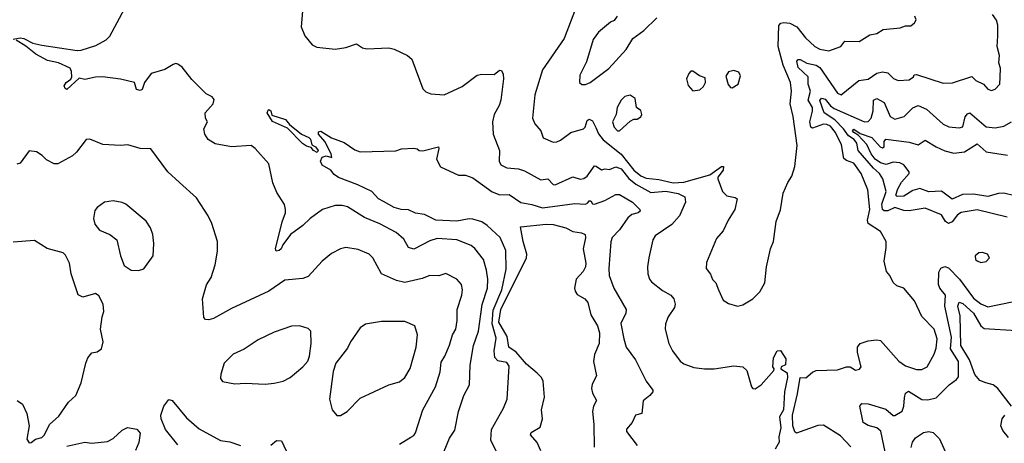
# Model space of a CAD drawing. Extents: x 1246230 to 1426786, y 660032 to 763141.
# Tile 420 of 566: x 1412442 to 1417947, y 673978 to 676345. Entities that reach past the tile are written whole.
import ezdxf

# ---------------------------------------------------------------- set-up
doc = ezdxf.new("R2010")
doc.units = 0

msp = doc.modelspace()

# ---------------------------------------------------------------- linework, layer by layer
at = {"layer": '0CON10XD'}
for points in [[(1412405, 676236.5), (1412445, 676243.3), (1412465, 676240.5), (1412514.3, 676214.3), (1412565, 676202.5), (1412763.4, 676173.4), (1412785, 676174.5), (1412868.3, 676201.7), (1412925, 676232.7), (1412945, 676253.3), (1413026.8, 676405)], [(1414024, 676415), (1414016, 676305), (1414035.7, 676255), (1414076, 676205), (1414102.4, 676192.4), (1414205, 676180.6), (1414265, 676189.2), (1414325, 676210), (1414358, 676188), (1414382.5, 676182.5), (1414505, 676188.6), (1414535, 676180.6), (1414610.8, 676145), (1414633.3, 676125), (1414695, 675958), (1414712.5, 675942.5), (1414740.9, 675930.9), (1414815, 675925.6), (1414915, 675972.5), (1414998.8, 676035), (1415025, 676040.5), (1415095, 676039.2), (1415125, 676064), (1415135, 676062), (1415145, 676040), (1415147.2, 676015), (1415131.5, 675895), (1415122.1, 675865), (1415093.8, 675816.2), (1415084.5, 675775), (1415089.2, 675705), (1415124.5, 675615), (1415121.9, 675555), (1415131.4, 675535), (1415165, 675517.1), (1415231.3, 675511.3), (1415265, 675501.1), (1415355, 675450.5), (1415395, 675455.5), (1415425, 675424.5), (1415435, 675421.5), (1415535, 675467.3), (1415575, 675454.7), (1415595, 675456.9), (1415615, 675470), (1415655, 675527.9), (1415665, 675527.3), (1415695, 675506.4), (1415715, 675511.8), (1415738.6, 675508.5), (1415775, 675522.1), (1415805, 675512.5), (1415847.8, 675457.8), (1415885.8, 675425.8), (1415970.4, 675380.4), (1416053.9, 675386.1), (1416123.6, 675373.6), (1416161.4, 675355), (1416164.4, 675325), (1416131.2, 675248.8), (1416088.8, 675201.2), (1415995, 675137.1), (1415981.9, 675115), (1415958.6, 675015), (1415952.2, 674965), (1415954.5, 674925), (1415963.3, 674895), (1415975, 674880.6), (1416035, 674832.7), (1416082, 674805), (1416098.6, 674785), (1416106.9, 674755), (1416103.4, 674736.6), (1416066.9, 674685), (1416052.5, 674645), (1416050.6, 674615), (1416070.6, 674535), (1416091.4, 674495), (1416135, 674437.5), (1416155, 674421.4), (1416211.3, 674401.3), (1416270, 674395), (1416325, 674394.4), (1416435, 674410.8), (1416485, 674405.8), (1416508, 674385), (1416533, 674293), (1416540, 674285), (1416553, 674283), (1416587.5, 674305), (1416657.5, 674385), (1416660, 674395), (1416652.5, 674405), (1416656.7, 674455), (1416677.5, 674495), (1416695, 674497.5), (1416725, 674450), (1416723.3, 674416.7), (1416700, 674405), (1416697.5, 674395), (1416732.4, 674372.4), (1416735.5, 674345), (1416717.8, 674265), (1416712.9, 674165), (1416689.4, 674125), (1416697.5, 674065), (1416686.2, 674015), (1416688.8, 673985), (1416666.2, 673945)], [(1415549.4, 676405), (1415485, 676240.8), (1415364.5, 676065), (1415322.5, 675925), (1415308.9, 675795), (1415322.4, 675762.4), (1415355.6, 675725), (1415368.8, 675685), (1415425, 675661.5), (1415445, 675662.2), (1415465, 675671.4), (1415524, 675715), (1415594.3, 675735), (1415603.6, 675745), (1415615, 675782.5), (1415625, 675788.5), (1415645, 675780.6), (1415663.5, 675743.5), (1415678, 675708), (1415703.8, 675673.8), (1415805, 675594.5), (1415875, 675503.7), (1415915, 675473.4), (1415945, 675459.6), (1416015, 675453), (1416095, 675434), (1416155, 675436.7), (1416301.1, 675478.9), (1416365, 675524.3), (1416377.1, 675525), (1416375.4, 675505), (1416345.5, 675465), (1416344.6, 675455), (1416370.6, 675385), (1416395, 675361.1), (1416442.3, 675352.3), (1416453.3, 675343.3), (1416440.8, 675285), (1416402, 675225), (1416374, 675165), (1416337.3, 675122.7), (1416281.7, 674988.3), (1416280, 674955), (1416305, 674922.5), (1416315, 674893.3), (1416334.2, 674874.2), (1416349.2, 674835), (1416375, 674777.5), (1416405, 674760), (1416455, 674744)], [(1417087.8, 673957.8), (1417030.2, 674020.2), (1416935, 674079.1), (1416905, 674077.8), (1416785, 674033.8), (1416775, 674042.5), (1416764.3, 674075), (1416761.9, 674135), (1416791.1, 674255), (1416805, 674346), (1416836.5, 674343.5), (1416875, 674375.7), (1416895.5, 674384.5), (1417015, 674388.1), (1417065, 674405.8), (1417085, 674405.8), (1417115, 674387.5), (1417137, 674393), (1417146.7, 674405), (1417125.8, 674485), (1417126.2, 674515), (1417140, 674535), (1417185, 674550.8), (1417235, 674556.9), (1417255, 674553.1), (1417357.6, 674437.5), (1417395, 674411.8), (1417455, 674391.3), (1417485, 674391.3), (1417515.2, 674404.8), (1417555, 674476), (1417565, 674508.8), (1417570.9, 674560.9), (1417555, 674615.6), (1417485.9, 674685.9), (1417445, 674774.3), (1417385, 674844.2), (1417345, 674858.8), (1417325.8, 674875.8), (1417306.4, 674916.4), (1417288.3, 674938.3), (1417275.8, 674995.8), (1417287, 675073), (1417285.6, 675105.6), (1417255, 675161.4), (1417185.9, 675205.9), (1417182.6, 675225), (1417194.7, 675285.3), (1417183.7, 675393.7), (1417146.7, 675485), (1417105, 675544), (1417065, 675557.4), (1417049.5, 675569.5), (1417036.6, 675645), (1417002.5, 675715), (1416975, 675750.5), (1416955, 675760.4), (1416935, 675761.5), (1416875, 675738.8), (1416865.2, 675745.2), (1416858.7, 675775), (1416875.2, 675834.9), (1416874.8, 675855), (1416849.3, 675895), (1416863.4, 675945), (1416850.2, 675985), (1416849.4, 676025), (1416795, 676078.9), (1416787, 676113), (1416795, 676123.3), (1416805, 676123.6), (1416842.9, 676102.9), (1416895, 676091), (1416915, 676077.4), (1417015, 675934.4), (1417034.2, 675925.8), (1417134.2, 676005.8), (1417185, 676012.4), (1417235, 676046.1), (1417265, 676054.7), (1417295, 676048.9), (1417327.1, 676017.1), (1417352.5, 676005), (1417415, 676008.5), (1417438.8, 676025), (1417443.3, 676036.7), (1417455, 676038.6), (1417605, 675990.4), (1417657.6, 675992.4), (1417765, 676027.5), (1417787.5, 676005), (1417830, 675985), (1417855, 675956), (1417875, 675950), (1417895, 675957.5), (1417922.5, 675985), (1417923.4, 676023.4), (1417925.5, 676075), (1417917.1, 676105), (1417920.8, 676145), (1417906, 676195), (1417911.4, 676255), (1417910, 676315), (1417903.2, 676343.2), (1417880.8, 676375)], [(1415782, 676365), (1415765, 676340), (1415745, 676330.8), (1415677.1, 676275), (1415648.6, 676235), (1415610.9, 676109.1), (1415574, 676035), (1415571.2, 675995), (1415585, 675982.9)], [(1415585, 675982.9), (1415605, 675983.8), (1415632, 675995), (1415735, 676072), (1415832, 676178), (1415869.1, 676240.9), (1415932, 676285), (1416004.3, 676355)], [(1416455, 674744), (1416485, 674752), (1416541.2, 674785), (1416580, 674825), (1416608, 674875), (1416617.5, 674965), (1416640, 675065), (1416656.9, 675105), (1416672, 675218), (1416695, 675282.5), (1416710, 675375), (1416735.6, 675435), (1416758.9, 675471.1), (1416775.8, 675525), (1416787.9, 675642.1), (1416766.7, 675805), (1416748.8, 675875), (1416756.7, 675945), (1416751.1, 675995), (1416711, 676091), (1416683.3, 676195), (1416686.6, 676313.4), (1416697.3, 676325), (1416715, 676329.4), (1416748.5, 676325), (1416786, 676305), (1416835, 676243.6), (1416886.9, 676195), (1416915, 676181.3), (1416965, 676171.9), (1417033.3, 676195), (1417054.5, 676225.5), (1417135, 676222.5), (1417195, 676260.8), (1417235, 676268.8), (1417269.6, 676290.5), (1417365, 676300), (1417395, 676311.2), (1417425, 676310), (1417445, 676327.5), (1417453.3, 676345), (1417446.7, 676365)], [(1414815.9, 673934.1), (1414845, 674005.8), (1414875, 674051.2), (1414895.7, 674155), (1414925.4, 674244.6), (1414956.7, 674305), (1414960.7, 674415), (1414979.4, 674525), (1415006.4, 674605), (1415026.9, 674753.1), (1415056.5, 674845), (1415059.7, 674895), (1415052.5, 674945), (1415035.3, 675005.3), (1414987.1, 675067.1), (1414965, 675082.9), (1414885.2, 675115.2), (1414775, 675122.3), (1414735, 675109.2), (1414645, 675063.1), (1414615, 675072.2), (1414588.9, 675118.9), (1414546.1, 675156.1), (1414454.7, 675204.7), (1414370.1, 675240.1), (1414275, 675298.5), (1414245, 675306.7), (1414205, 675306.9), (1414135, 675284.4), (1414065.9, 675234.1), (1414025, 675195.4), (1413955.4, 675145), (1413912.6, 675087.4), (1413903.3, 675065), (1413892.5, 675055), (1413875, 675051.1), (1413872.7, 675065), (1413908.9, 675215), (1413928.1, 675265), (1413928.6, 675285), (1413921.7, 675311.7), (1413879.7, 675379.7), (1413856.1, 675433.9), (1413835, 675540), (1413758.9, 675625), (1413735, 675641.4), (1413625, 675634), (1413535, 675651.4), (1413495.5, 675675.5), (1413477.5, 675705), (1413472, 675735), (1413491.2, 675775), (1413480.8, 675795), (1413478, 675825), (1413524.2, 675875), (1413529.6, 675899.5), (1413517.5, 675915), (1413485, 675930), (1413405, 676011.2), (1413349.6, 676079.5), (1413326.2, 676096.2), (1413315, 676100), (1413300, 676095), (1413253.9, 676066.1), (1413176.7, 676045), (1413139.2, 675995), (1413126.2, 675955), (1413115, 675950), (1413094.5, 675954.5), (1413083.9, 675993.9), (1413005, 676013.6), (1412905, 676025.4), (1412865, 676023.8), (1412805, 676010.8), (1412775, 676018), (1412705, 675955.5), (1412695, 675960.5), (1412690.6, 675975), (1412700.7, 675995), (1412726.7, 676013.3), (1412732.9, 676025), (1412732.1, 676055), (1412723.8, 676073.8), (1412659.2, 676105), (1412596.8, 676116.8), (1412532.1, 676152.1), (1412476.5, 676196.5), (1412421.1, 676231.1)], [(1416205, 675947.5), (1416245, 675953.3), (1416265, 675972.5), (1416276.2, 675995), (1416275, 676020), (1416241.7, 676031.7), (1416205, 676057.5), (1416195, 676057.5), (1416182.5, 676045), (1416170, 676015), (1416178.3, 675978.3), (1416205, 675947.5)], [(1416425, 675963.8), (1416458, 675985), (1416472.3, 676032.3), (1416462.3, 676052.3), (1416435, 676061.2), (1416405, 676053.3), (1416390.4, 676029.5), (1416402.3, 675982.3), (1416415, 675966.7), (1416425, 675963.8)], [(1415795, 675723.3), (1415855, 675777.5), (1415875, 675790), (1415895, 675790), (1415915, 675802.5), (1415920, 675815), (1415915, 675837.5), (1415890, 675855), (1415883.3, 675905), (1415855, 675923.1), (1415825, 675916.5), (1415804.6, 675895), (1415782.5, 675855), (1415776.2, 675815), (1415756.7, 675775), (1415766.2, 675745), (1415785, 675723.3), (1415795, 675723.3)], [(1417962.3, 675242.3), (1417795, 675283.1), (1417705, 675267.8), (1417685, 675254.7), (1417655, 675215.3), (1417635, 675206.5), (1417617.7, 675217.7), (1417595, 675255.6), (1417505, 675292.7), (1417415, 675277.4), (1417385, 675279.7), (1417335, 675295.2), (1417295, 675277.4), (1417275, 675276.5), (1417265.2, 675285.1), (1417261.4, 675315), (1417286.5, 675385), (1417267.9, 675455), (1417249.7, 675485), (1417215, 675516.2), (1417128.8, 675615), (1417121.9, 675655), (1417106.7, 675675), (1417075.9, 675695.9), (1417048.2, 675735), (1416999.4, 675785), (1416938.8, 675825), (1416916.3, 675893.7), (1416925, 675907.4), (1416945, 675901.7), (1416975, 675863.8), (1416995, 675849.2), (1417165, 675775.2), (1417185, 675776.6), (1417202.2, 675795), (1417214.5, 675835), (1417214.7, 675895.3), (1417235, 675905.6), (1417275, 675882.9), (1417308.7, 675805), (1417335, 675788.5), (1417386.7, 675803.3), (1417435, 675853.3), (1417465, 675865.5), (1417511.5, 675845), (1417605, 675760.6), (1417636.3, 675746.3), (1417695, 675741.1), (1417715, 675747.1), (1417727.8, 675802.2), (1417740.6, 675819.4), (1417755, 675823.8), (1417845, 675746.8), (1417895, 675740), (1417945, 675750), (1417987.1, 675775)], [(1414105, 675603.3), (1414085, 675613.8), (1414071.2, 675631.2), (1414045, 675638.6), (1414023.3, 675653.3), (1413938.9, 675738.9), (1413855, 675775.5), (1413825, 675823.8), (1413830.4, 675839.6), (1413835, 675844.2), (1413846.6, 675836.6), (1413851.1, 675811.1), (1413927, 675786.9), (1413950.3, 675760.3), (1414017.5, 675705), (1414057.5, 675687.5), (1414067, 675677), (1414075.6, 675645.6), (1414095, 675633.8), (1414110, 675615), (1414105, 675603.3)], [(1415120.6, 673905), (1415076.2, 673995), (1415080, 674055), (1415146.9, 674175), (1415166.4, 674225), (1415178.6, 674408.5), (1415165, 674429.5), (1415115, 674438.9), (1415097.9, 674457.9), (1415095.2, 674495.2), (1415106.3, 674565), (1415082.9, 674645), (1415088.6, 674721.4), (1415137.3, 674835), (1415161.8, 674951.7), (1415159.7, 675055), (1415127.4, 675127.4), (1415055, 675195.3), (1415024.7, 675214.7), (1414975, 675230.4), (1414955, 675232.7), (1414885, 675219.5), (1414768.8, 675225), (1414705, 675256.2), (1414655, 675264.2), (1414615, 675282.4), (1414574.7, 675284.7), (1414535, 675295.4), (1414475, 675329.4), (1414447.5, 675345), (1414411.4, 675385), (1414332.8, 675422.8), (1414223.7, 675463.7), (1414200, 675480), (1414181.4, 675505), (1414132.6, 675532.6), (1414123.8, 675555), (1414132.5, 675577.5), (1414155, 675584.6), (1414187.5, 675575), (1414183.3, 675595), (1414147.5, 675665), (1414112.5, 675705), (1414111.7, 675718.3), (1414125, 675722.5), (1414185.8, 675685.8), (1414255, 675659.2), (1414315, 675618), (1414345, 675606), (1414545, 675612.5), (1414577, 675623), (1414645, 675626.7), (1414663.6, 675623.6), (1414675, 675613.3), (1414695, 675612.5), (1414782.5, 675635), (1414785.6, 675625), (1414771.2, 675565), (1414795, 675522), (1414895, 675476.2), (1414935, 675476.2), (1414975, 675460.8), (1415083.3, 675383.3), (1415125.9, 675365.9), (1415177.8, 675367.8), (1415243.5, 675323.5), (1415305, 675312.9), (1415365, 675292.9), (1415545, 675318.3), (1415605, 675314.5), (1415618.6, 675321.4), (1415625, 675333.3), (1415635, 675332.5), (1415645, 675315.8), (1415655, 675314.5), (1415712.9, 675335), (1415775, 675368.2), (1415795, 675368.2), (1415868.2, 675325), (1415909.4, 675285), (1415911.4, 675275), (1415899.2, 675265), (1415865, 675256.1), (1415841.5, 675238.5), (1415795, 675170), (1415755, 675128), (1415746.2, 675103.8), (1415735.4, 674955), (1415737.9, 674915), (1415763.8, 674845), (1415833.1, 674725), (1415831.1, 674705), (1415803.2, 674646.8), (1415818.9, 674561.1), (1415833.3, 674515), (1415885.3, 674445.3), (1415945, 674326), (1415981.4, 674275), (1415980.8, 674265), (1415965.7, 674245), (1415928, 674215), (1415920, 674145), (1415884.1, 674135.9), (1415866.1, 674093.9), (1415833.9, 674056.1), (1415833.9, 674043.9), (1415893.8, 673965)], [(1418005, 675361.5), (1417945, 675375.4), (1417915, 675374.1), (1417855, 675356.5), (1417775, 675370), (1417712.5, 675367.5), (1417655, 675342.1), (1417595, 675386.2), (1417525, 675383), (1417475, 675401.3), (1417435, 675391.1), (1417385, 675358.8), (1417347.8, 675357.8), (1417339.6, 675365), (1417350.6, 675399.4), (1417372.7, 675437.3), (1417415.5, 675485), (1417414.3, 675495), (1417385.3, 675535), (1417363.1, 675545), (1417325, 675549.4), (1417286.3, 675536.3), (1417254.5, 675544.5), (1417225, 675565.7), (1417203.2, 675595), (1417178.4, 675648.4), (1417130.3, 675700.3), (1417104.8, 675715), (1417098.4, 675725), (1417105, 675732.5), (1417140, 675710), (1417207, 675687), (1417253.5, 675635), (1417265, 675629.6), (1417275.3, 675635), (1417274.6, 675665), (1417285, 675676.8), (1417415, 675660), (1417465, 675646.4), (1417505, 675671.5), (1417565, 675634.7), (1417615, 675612.2), (1417665, 675598.7), (1417725, 675607.2), (1417795, 675651.8), (1417845, 675607.6), (1417965, 675588.8)], [(1414565, 673972.9), (1414628.5, 674011.5), (1414645, 674021.4), (1414655, 674036.2), (1414695.4, 674164.7), (1414765.9, 674294.1), (1414791.7, 674378.3), (1414798.3, 674431.7), (1414818.2, 674465), (1414845, 674526), (1414861.4, 674585), (1414879.6, 674615), (1414888.2, 674665), (1414888.5, 674725), (1414913.3, 674805), (1414917.1, 674835), (1414912.5, 674865), (1414885, 674895.8), (1414825, 674926), (1414785, 674914.2), (1414735, 674915.6), (1414691.1, 674898.9), (1414595, 674877.5), (1414548.3, 674888.3), (1414464.5, 674924.5), (1414416.5, 675015), (1414395, 675034.5), (1414335, 675060.9), (1414265, 675071.5), (1414235, 675065.5), (1414185, 675038.9), (1414132.5, 674995), (1414055, 674910.5), (1414025, 674899.2), (1413925, 674889.4), (1413835, 674827.8), (1413625, 674732.2), (1413525, 674675.8), (1413498.3, 674668.3), (1413480.4, 674670.5), (1413471.7, 674681.7), (1413464.4, 674785), (1413486.8, 674863.2), (1413512.5, 674905), (1413534, 674975), (1413548.3, 675051.7), (1413546.9, 675105), (1413516.2, 675206.2), (1413495, 675248.8), (1413429.6, 675349.6), (1413336, 675435), (1413270.8, 675495), (1413175, 675622.9), (1413114.6, 675624.6), (1413045.7, 675645.7), (1413005, 675641.9), (1412907, 675647), (1412832.9, 675677.1), (1412813.3, 675675), (1412760, 675605), (1412736.7, 675585), (1412655, 675539.2), (1412635, 675540), (1412591.7, 675561.7), (1412566.8, 675586.8), (1412535, 675606.2), (1412495, 675612.5), (1412445, 675542.5), (1412425, 675537.5)], [(1413105, 674943.8), (1413135, 674953.3), (1413188, 675025), (1413192.5, 675095), (1413185.7, 675145), (1413172.4, 675182.4), (1413149.7, 675219.7), (1413035, 675313.8), (1413015, 675324), (1412965, 675332.9), (1412915, 675325.7), (1412874.2, 675295.8), (1412861.3, 675278.7), (1412854.3, 675235), (1412862.1, 675202.1), (1412888.3, 675168.3), (1412945, 675144), (1412984.3, 675114.3), (1413004.4, 675025), (1413025, 674971.2), (1413065, 674946), (1413105, 674943.8)], [(1415356.1, 673935), (1415335, 673983.1), (1415297.8, 674025), (1415301.9, 674038.1), (1415352, 674068.1), (1415365.3, 674115), (1415358.9, 674165), (1415376.8, 674235), (1415367.7, 674325), (1415358.5, 674345), (1415335, 674369.2), (1415275, 674420.4), (1415217.7, 674487.7), (1415176.2, 674515), (1415167.1, 674575), (1415120.4, 674655), (1415132.2, 674725), (1415274.6, 675015), (1415276.7, 675035), (1415256.1, 675105), (1415242, 675188), (1415385, 675202.6), (1415425, 675200), (1415495, 675182.2), (1415535, 675161.2), (1415582.5, 675155), (1415603.8, 675145), (1415605.7, 675125.7), (1415591.8, 675065), (1415607.7, 674985), (1415606.1, 674965), (1415592, 674938), (1415552.7, 674895), (1415544.5, 674845), (1415548.2, 674828.2)], [(1412495, 673980), (1412505, 673982.5), (1412529.3, 674000.7), (1412565, 674011.2), (1412580.8, 674025), (1412607.6, 674082.4), (1412660.4, 674129.6), (1412715, 674208.8), (1412755.7, 674244.3), (1412786.2, 674315), (1412811.2, 674425), (1412823.3, 674455), (1412845, 674483.3), (1412875, 674488.8), (1412898.8, 674505), (1412908, 674545), (1412894.3, 674615), (1412901.9, 674685), (1412912.2, 674715), (1412908.2, 674755), (1412885, 674801.2), (1412865, 674816), (1412795, 674793.8), (1412767.7, 674807.7), (1412729.4, 674925), (1412720, 674985), (1412698.7, 675028.7), (1412685, 675042.5), (1412595, 675066.2), (1412525, 675112), (1412405, 675101.2)], [(1417815, 674988), (1417845, 674993.8), (1417863.8, 675015), (1417853.3, 675035), (1417825, 675044.2), (1417805, 675042.9), (1417784.2, 675025), (1417785.7, 675005.7), (1417795, 674997.5), (1417815, 674988)], [(1417289.1, 673885), (1417256.2, 674045), (1417235, 674064.6), (1417185, 674077.1), (1417158.1, 674095), (1417138.6, 674185), (1417150, 674200), (1417185, 674198.7), (1417285, 674168.7), (1417325, 674134), (1417335, 674132.5), (1417375, 674157.5), (1417384.3, 674185.7), (1417388.3, 674231.7), (1417395, 674258), (1417410.5, 674269.5), (1417485, 674222.9), (1417518.8, 674221.2), (1417565, 674232.9), (1417639.2, 674305), (1417680, 674335), (1417690, 674350), (1417690.3, 674435), (1417645.8, 674505), (1417651.9, 674571.9), (1417614.4, 674745), (1417618.2, 674805), (1417585.5, 674845.5), (1417578.3, 674865), (1417581.1, 674935), (1417592.5, 674957.5), (1417615, 674965.5), (1417635, 674957.7), (1417695.4, 674895.4), (1417775, 674788.7), (1417815, 674756.9), (1417855, 674741.2), (1417991.4, 674768.5)], [(1415548.2, 674828.2), (1415559.1, 674809.1), (1415602, 674785), (1415618.1, 674765), (1415635.5, 674695), (1415672.7, 674635), (1415683.6, 674595), (1415682.1, 674535), (1415656.2, 674475), (1415650.5, 674435), (1415667.1, 674355), (1415642.3, 674307.6), (1415639.2, 674285), (1415645, 674258), (1415667.2, 674217.2), (1415649.1, 674185), (1415644.6, 674155), (1415652.4, 674082.4), (1415654.3, 673955.7)], [(1417986.9, 674185), (1417911, 674285), (1417883.8, 674305), (1417842.9, 674315), (1417809.5, 674329.5), (1417781.6, 674361.6), (1417751.4, 674445), (1417703.4, 674525), (1417700.1, 674690.1), (1417687.8, 674745), (1417694.2, 674765.8), (1417715, 674759.7), (1417774.5, 674705), (1417814.9, 674634.9), (1417835, 674618.6), (1418015, 674607.8)], [(1413815, 674308.6), (1413865, 674314.3), (1413915, 674325.8), (1413953.3, 674345), (1414024.2, 674405.8), (1414052.3, 674437.7), (1414062, 674465), (1414072, 674535), (1414070, 674605), (1414055, 674620), (1414006.1, 674633.9), (1413962.3, 674632.3), (1413865, 674598.8), (1413775, 674555.4), (1413696.7, 674503.3), (1413634.6, 674475.3), (1413584.6, 674425.5), (1413565.8, 674365), (1413565, 674340), (1413575, 674323.8), (1413645, 674310.6), (1413705, 674314.4), (1413815, 674308.6)], [(1414235, 674132.5), (1414273.3, 674155), (1414345, 674230), (1414506.1, 674303.9), (1414565, 674322), (1414595.8, 674345), (1414624.6, 674395.4), (1414657.9, 674515), (1414666.7, 674585), (1414651.2, 674635), (1414595, 674658.6), (1414465, 674658.1), (1414375, 674644), (1414345, 674623.8), (1414291.4, 674545), (1414275, 674508.8), (1414210, 674425), (1414195, 674380), (1414174.1, 674224.1), (1414188.8, 674165), (1414215, 674133.8), (1414235, 674132.5)], [(1413325, 673970), (1413257.5, 674055), (1413232.5, 674115), (1413231.2, 674135), (1413246.7, 674185), (1413275, 674222.5), (1413295, 674217.5), (1413375, 674119.4), (1413445, 674058.2), (1413565, 673994.5), (1413615.7, 673985.7), (1413675.8, 673965.8)], [(1412428.1, 674218.1), (1412456.7, 674196.7), (1412482.5, 674145), (1412493.8, 674075), (1412480.7, 674000.7), (1412495, 673980)], [(1417970.7, 674010.8), (1417938.7, 674048.7), (1417927.2, 674075), (1417935.3, 674114.7), (1417950, 674135)], [(1412705, 673962.8), (1412805, 673984.6), (1412845, 673978.9), (1412931.7, 673988.3), (1412965, 674004.5), (1413015, 674051.9), (1413045, 674066.7), (1413097.3, 674057.3), (1413115.4, 674035.4), (1413107, 673983), (1413088.7, 673938.7)], [(1417426.2, 673955), (1417433.3, 673985), (1417450.6, 674009.3), (1417495, 674037.5), (1417524.6, 674044.7), (1417549.3, 674039.3), (1417583.6, 674003.6), (1417642.7, 673875)], [(1413845, 673967.5), (1413877.1, 673992.9), (1413905, 673991.2), (1413931.5, 673935)]]:
    msp.add_lwpolyline(points, dxfattribs=at)

doc.saveas('drawing.dxf')
